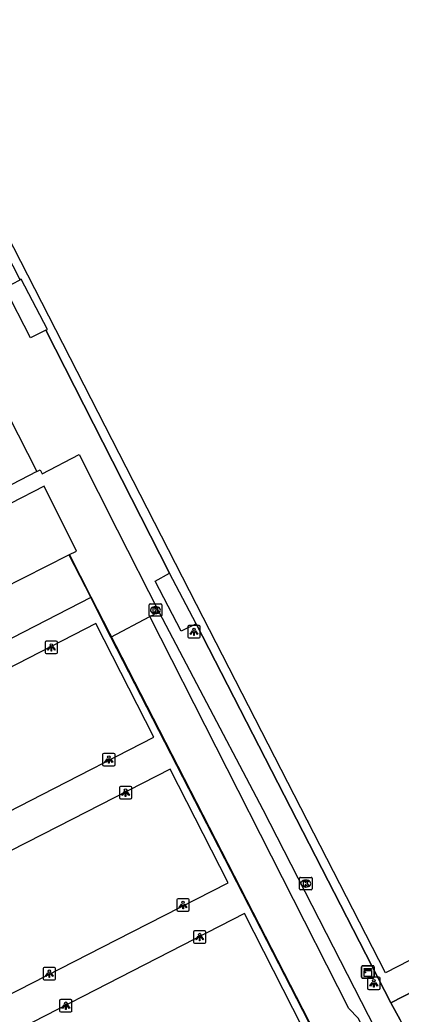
# Model space of a CAD drawing. Extents: x 158838 to 160074, y 386376 to 387776.
# Drawn here: x 159485.8 to 159516.5, y 387387.3 to 387467.3 of the extents above; entities that cross this region are included whole.
import ezdxf

# ---------------------------------------------------------------- set-up
doc = ezdxf.new("R2010")
doc.units = 0
for name, color, linetype in [('IMGEO_Groenvoorziening', 7, 'Continuous'), ('IMGEO_Hek', 7, 'Continuous'), ('IMGEO_Kast', 7, 'Continuous'), ('IMGEO_Kolk', 7, 'Continuous'), ('IMGEO_Lichtpunt', 7, 'Continuous'), ('IMGEO_Pand', 7, 'Continuous'), ('IMGEO_Rijbaan_lokaal_open', 7, 'Continuous'), ('IMGEO_Terreindeel_open', 7, 'Continuous'), ('IMGEO_Voetpad_open', 7, 'Continuous')]:
    doc.layers.add(name, color=color, linetype=linetype)

msp = doc.modelspace()

# ---------------------------------------------------------------- linework, layer by layer
at = {"layer": 'IMGEO_Groenvoorziening'}
for points in [[(159566.788, 387417.081), (159515.222, 387390.585), (159500, 387420.242), (159471.648, 387475.48), (159500, 387490.024), (159519.446, 387500), (159523.231, 387501.942), (159524.228, 387500), (159566.788, 387417.081)], [(159507.539, 387383.472), (159509.998, 387384.73), (159493.096, 387417.619)]]:
    msp.add_lwpolyline(points, dxfattribs=at)
at = {"layer": 'IMGEO_Hek'}
for points in [[(159485.768, 387446.37), (159469.949, 387477.206), (159500, 387492.606), (159514.429, 387500)], [(159487.861, 387442.309), (159497.818, 387422.753)], [(159491.505, 387420.823), (159489.742, 387424.254)], [(159510.051, 387384.736), (159491.505, 387420.823)], [(159499.968, 387418.668), (159515.648, 387388.171)], [(159515.648, 387388.171), (159568.503, 387415.317)], [(159515.648, 387388.171), (159516.392, 387386.816)]]:
    msp.add_lwpolyline(points, dxfattribs=at)
at = {"layer": 'IMGEO_Kast'}
for p, q in [((159513.292, 387390.233), (159513.292, 387391.074)), ((159513.292, 387391.074), (159513.292, 387390.233)), ((159513.367, 387391.158), (159514.208, 387391.158)), ((159514.208, 387391.158), (159513.367, 387391.158)), ((159514.292, 387391.083), (159514.292, 387390.242)), ((159514.292, 387390.242), (159514.292, 387391.083)), ((159514.217, 387390.158), (159513.376, 387390.158)), ((159513.376, 387390.158), (159514.217, 387390.158))]:
    msp.add_line(p, q, dxfattribs=at)
for points in [[(159513.487, 387390.948), (159514.087, 387390.948), (159514.087, 387390.863), (159513.487, 387390.863), (159513.487, 387390.948)], [(159513.487, 387390.773), (159514.087, 387390.773), (159514.087, 387390.284), (159513.487, 387390.284), (159513.487, 387390.773)]]:
    msp.add_lwpolyline(points, dxfattribs=at)
msp.add_circle((159513.571, 387390.622), 0.0377, dxfattribs=at)
for centre, start, end in [((159513.37, 387391.08), 92.4484, 184.28452), ((159513.37, 387391.08), 92.4484, 184.28452), ((159514.214, 387391.08), 2.4484, 94.28452), ((159514.214, 387391.08), 2.4484, 94.28452), ((159513.37, 387390.236), 182.4484, 274.28452), ((159513.37, 387390.236), 182.4484, 274.28452), ((159514.214, 387390.236), 272.4484, 4.28452), ((159514.214, 387390.236), 272.4484, 4.28452)]:
    msp.add_arc(centre, 0.0779, start, end, dxfattribs=at)
at = {"layer": 'IMGEO_Kolk'}
for p, q in [((159496.182, 387419.361), (159496.182, 387420.213)), ((159496.257, 387420.287), (159497.109, 387420.287)), ((159497.183, 387420.213), (159497.183, 387419.361)), ((159496.693, 387419.507), (159496.668, 387419.507)), ((159496.67, 387420.067), (159496.695, 387420.067)), ((159497.109, 387419.287), (159496.257, 387419.287)), ((159508.294, 387397.346), (159508.294, 387398.198)), ((159508.369, 387398.272), (159509.221, 387398.272)), ((159508.782, 387398.052), (159508.807, 387398.052)), ((159509.295, 387398.198), (159509.295, 387397.346)), ((159509.221, 387397.272), (159508.369, 387397.272)), ((159508.805, 387397.492), (159508.78, 387397.492))]:
    msp.add_line(p, q, dxfattribs=at)
for points in [[(159496.182, 387419.361), (159496.182, 387420.213)], [(159496.257, 387420.287), (159497.109, 387420.287)], [(159497.183, 387420.213), (159497.183, 387419.361)], [(159496.503, 387419.987), (159496.626, 387419.987), (159496.626, 387419.836), (159496.756, 387419.987), (159496.92, 387419.987), (159496.774, 387419.836), (159496.927, 387419.587), (159496.775, 387419.587), (159496.69, 387419.751), (159496.626, 387419.684), (159496.626, 387419.587), (159496.503, 387419.587), (159496.503, 387419.987)], [(159497.109, 387419.287), (159496.257, 387419.287)], [(159508.294, 387397.346), (159508.294, 387398.198)], [(159508.369, 387398.272), (159509.221, 387398.272)], [(159508.615, 387397.972), (159508.738, 387397.972), (159508.738, 387397.821), (159508.868, 387397.972), (159509.032, 387397.972), (159508.886, 387397.821), (159509.039, 387397.572), (159508.887, 387397.572), (159508.802, 387397.736), (159508.738, 387397.669), (159508.738, 387397.572), (159508.615, 387397.572), (159508.615, 387397.972)], [(159509.295, 387398.198), (159509.295, 387397.346)], [(159509.221, 387397.272), (159508.369, 387397.272)]]:
    msp.add_lwpolyline(points, dxfattribs=at)
for centre, start, end in [((159496.259, 387420.211), 91.55205, 178.44795), ((159496.259, 387420.211), 91.55205, 178.44795), ((159497.107, 387420.211), 1.55205, 88.44795), ((159497.107, 387420.211), 1.55205, 88.44795), ((159496.259, 387419.363), 181.55205, 268.44795), ((159496.259, 387419.363), 181.55205, 268.44795), ((159497.107, 387419.363), 271.55205, 358.44795), ((159497.107, 387419.363), 271.55205, 358.44795), ((159508.371, 387398.196), 91.55205, 178.44795), ((159508.371, 387398.196), 91.55205, 178.44795), ((159509.219, 387398.196), 1.55205, 88.44795), ((159509.219, 387398.196), 1.55205, 88.44795), ((159508.371, 387397.348), 181.55205, 268.44795), ((159508.371, 387397.348), 181.55205, 268.44795), ((159509.219, 387397.348), 271.55205, 358.44795), ((159509.219, 387397.348), 271.55205, 358.44795)]:
    msp.add_arc(centre, 0.0765, start, end, dxfattribs=at)
for centre, major_axis, ratio, start_param, end_param in [((159496.669, 387419.787), (-0.387, 0.002), 0.722429, 4.712389, 7.853982), ((159496.694, 387419.787), (-0.39, 0.002), 0.717154, 1.570796, 4.712389), ((159508.781, 387397.772), (-0.387, 0.002), 0.722429, 4.712389, 7.853982), ((159508.806, 387397.772), (-0.39, 0.002), 0.717154, 1.570796, 4.712389)]:
    msp.add_ellipse(centre, major_axis=major_axis, ratio=ratio, start_param=start_param, end_param=end_param, dxfattribs=at)
at = {"layer": 'IMGEO_Lichtpunt'}
for p, q in [((159500.191, 387418.541), (159499.383, 387418.541)), ((159500.191, 387418.541), (159499.383, 387418.541)), ((159499.289, 387418.446), (159499.289, 387417.639)), ((159499.289, 387418.446), (159499.289, 387417.639)), ((159500.285, 387417.639), (159500.285, 387418.446)), ((159500.285, 387417.639), (159500.285, 387418.446)), ((159487.791, 387417.184), (159487.791, 387416.377)), ((159487.791, 387417.184), (159487.791, 387416.377)), ((159488.693, 387417.279), (159487.885, 387417.279)), ((159488.693, 387417.279), (159487.885, 387417.279)), ((159488.787, 387416.377), (159488.787, 387417.184)), ((159488.787, 387416.377), (159488.787, 387417.184)), ((159499.383, 387417.545), (159500.191, 387417.545)), ((159499.383, 387417.545), (159500.191, 387417.545)), ((159487.885, 387416.283), (159488.693, 387416.283)), ((159487.885, 387416.283), (159488.693, 387416.283)), ((159492.427, 387408.157), (159492.427, 387407.35)), ((159492.427, 387408.157), (159492.427, 387407.35)), ((159493.329, 387408.252), (159492.521, 387408.252)), ((159493.329, 387408.252), (159492.521, 387408.252)), ((159493.423, 387407.35), (159493.423, 387408.157)), ((159493.423, 387407.35), (159493.423, 387408.157)), ((159492.521, 387407.256), (159493.329, 387407.256)), ((159492.521, 387407.256), (159493.329, 387407.256)), ((159493.773, 387405.496), (159493.773, 387404.689)), ((159493.773, 387405.496), (159493.773, 387404.689)), ((159494.675, 387405.591), (159493.867, 387405.591)), ((159494.675, 387405.591), (159493.867, 387405.591)), ((159494.769, 387404.689), (159494.769, 387405.496)), ((159494.769, 387404.689), (159494.769, 387405.496)), ((159493.867, 387404.595), (159494.675, 387404.595)), ((159493.867, 387404.595), (159494.675, 387404.595)), ((159498.405, 387396.458), (159498.405, 387395.651)), ((159498.405, 387396.458), (159498.405, 387395.651)), ((159499.307, 387396.553), (159498.499, 387396.553)), ((159499.307, 387396.553), (159498.499, 387396.553)), ((159499.401, 387395.651), (159499.401, 387396.458)), ((159499.401, 387395.651), (159499.401, 387396.458)), ((159498.499, 387395.557), (159499.307, 387395.557)), ((159498.499, 387395.557), (159499.307, 387395.557)), ((159499.745, 387393.871), (159499.745, 387393.064)), ((159499.745, 387393.871), (159499.745, 387393.064)), ((159500.647, 387393.966), (159499.839, 387393.966)), ((159500.647, 387393.966), (159499.839, 387393.966)), ((159500.741, 387393.064), (159500.741, 387393.871)), ((159500.741, 387393.064), (159500.741, 387393.871)), ((159499.839, 387392.97), (159500.647, 387392.97)), ((159499.839, 387392.97), (159500.647, 387392.97)), ((159487.633, 387390.923), (159487.633, 387390.116)), ((159487.633, 387390.923), (159487.633, 387390.116)), ((159488.535, 387391.018), (159487.727, 387391.018)), ((159488.535, 387391.018), (159487.727, 387391.018)), ((159488.629, 387390.116), (159488.629, 387390.923)), ((159488.629, 387390.116), (159488.629, 387390.923)), ((159487.727, 387390.022), (159488.535, 387390.022)), ((159487.727, 387390.022), (159488.535, 387390.022)), ((159513.779, 387390.152), (159513.779, 387389.345)), ((159513.779, 387390.152), (159513.779, 387389.345)), ((159514.681, 387390.247), (159513.873, 387390.247)), ((159514.681, 387390.247), (159513.873, 387390.247)), ((159514.775, 387389.345), (159514.775, 387390.152)), ((159514.775, 387389.345), (159514.775, 387390.152)), ((159513.873, 387389.251), (159514.681, 387389.251)), ((159513.873, 387389.251), (159514.681, 387389.251)), ((159488.96, 387388.343), (159488.96, 387387.536)), ((159488.96, 387388.343), (159488.96, 387387.536)), ((159489.862, 387388.438), (159489.054, 387388.438)), ((159489.862, 387388.438), (159489.054, 387388.438)), ((159489.956, 387387.536), (159489.956, 387388.343)), ((159489.956, 387387.536), (159489.956, 387388.343)), ((159489.054, 387387.442), (159489.862, 387387.442)), ((159489.054, 387387.442), (159489.862, 387387.442))]:
    msp.add_line(p, q, dxfattribs=at)
for points in [[(159499.663, 387418.11), (159499.702, 387418.082), (159499.514, 387417.82), (159499.476, 387417.847), (159499.663, 387418.11)], [(159499.765, 387418.062), (159499.812, 387418.062), (159499.812, 387417.74), (159499.765, 387417.74), (159499.765, 387418.062)], [(159499.875, 387418.082), (159499.913, 387418.109), (159500.1, 387417.847), (159500.061, 387417.819), (159499.875, 387418.082)], [(159488.165, 387416.848), (159488.204, 387416.82), (159488.016, 387416.558), (159487.978, 387416.585), (159488.165, 387416.848)], [(159488.267, 387416.8), (159488.314, 387416.8), (159488.314, 387416.478), (159488.267, 387416.478), (159488.267, 387416.8)], [(159488.377, 387416.82), (159488.415, 387416.847), (159488.602, 387416.585), (159488.563, 387416.557), (159488.377, 387416.82)], [(159492.801, 387407.821), (159492.84, 387407.793), (159492.652, 387407.531), (159492.614, 387407.558), (159492.801, 387407.821)], [(159492.903, 387407.773), (159492.95, 387407.773), (159492.95, 387407.451), (159492.903, 387407.451), (159492.903, 387407.773)], [(159493.013, 387407.793), (159493.051, 387407.82), (159493.238, 387407.558), (159493.199, 387407.53), (159493.013, 387407.793)], [(159494.147, 387405.16), (159494.186, 387405.132), (159493.998, 387404.87), (159493.96, 387404.897), (159494.147, 387405.16)], [(159494.249, 387405.112), (159494.296, 387405.112), (159494.296, 387404.79), (159494.249, 387404.79), (159494.249, 387405.112)], [(159494.359, 387405.132), (159494.397, 387405.159), (159494.584, 387404.897), (159494.545, 387404.869), (159494.359, 387405.132)], [(159498.779, 387396.122), (159498.818, 387396.094), (159498.63, 387395.832), (159498.592, 387395.859), (159498.779, 387396.122)], [(159498.991, 387396.094), (159499.029, 387396.121), (159499.216, 387395.859), (159499.177, 387395.831), (159498.991, 387396.094)], [(159498.881, 387396.074), (159498.928, 387396.074), (159498.928, 387395.752), (159498.881, 387395.752), (159498.881, 387396.074)], [(159500.119, 387393.535), (159500.158, 387393.507), (159499.97, 387393.245), (159499.932, 387393.272), (159500.119, 387393.535)], [(159500.221, 387393.487), (159500.268, 387393.487), (159500.268, 387393.165), (159500.221, 387393.165), (159500.221, 387393.487)], [(159500.331, 387393.507), (159500.369, 387393.534), (159500.556, 387393.272), (159500.517, 387393.244), (159500.331, 387393.507)], [(159488.007, 387390.587), (159488.046, 387390.559), (159487.858, 387390.297), (159487.82, 387390.324), (159488.007, 387390.587)], [(159488.109, 387390.539), (159488.156, 387390.539), (159488.156, 387390.217), (159488.109, 387390.217), (159488.109, 387390.539)], [(159488.219, 387390.559), (159488.257, 387390.586), (159488.444, 387390.324), (159488.405, 387390.296), (159488.219, 387390.559)], [(159514.153, 387389.816), (159514.192, 387389.788), (159514.004, 387389.526), (159513.966, 387389.553), (159514.153, 387389.816)], [(159514.255, 387389.768), (159514.302, 387389.768), (159514.302, 387389.446), (159514.255, 387389.446), (159514.255, 387389.768)], [(159514.365, 387389.788), (159514.403, 387389.815), (159514.59, 387389.553), (159514.551, 387389.525), (159514.365, 387389.788)], [(159489.334, 387388.007), (159489.373, 387387.979), (159489.185, 387387.717), (159489.147, 387387.744), (159489.334, 387388.007)], [(159489.436, 387387.959), (159489.483, 387387.959), (159489.483, 387387.637), (159489.436, 387387.637), (159489.436, 387387.959)], [(159489.546, 387387.979), (159489.584, 387388.006), (159489.771, 387387.744), (159489.732, 387387.716), (159489.546, 387387.979)]]:
    msp.add_lwpolyline(points, dxfattribs=at)
for centre in [(159499.788, 387418.244), (159488.29, 387416.982), (159492.926, 387407.955), (159494.272, 387405.294), (159498.904, 387396.256), (159500.244, 387393.669), (159488.132, 387390.721), (159514.278, 387389.95), (159489.459, 387388.141)]:
    msp.add_circle(centre, 0.0994, dxfattribs=at)
for centre, start, end in [((159499.383, 387418.446), 90, 180), ((159499.383, 387418.446), 90, 180), ((159500.191, 387418.446), 0, 90), ((159500.191, 387418.446), 0, 90), ((159487.885, 387417.184), 90, 180), ((159487.885, 387417.184), 90, 180), ((159488.693, 387417.184), 0, 90), ((159488.693, 387417.184), 0, 90), ((159499.383, 387417.639), 180, 270), ((159499.383, 387417.639), 180, 270), ((159500.191, 387417.639), 270, 0), ((159500.191, 387417.639), 270, 360), ((159487.885, 387416.377), 180, 270), ((159487.885, 387416.377), 180, 270), ((159488.693, 387416.377), 270, 0), ((159488.693, 387416.377), 270, 360), ((159492.521, 387408.157), 90, 180), ((159492.521, 387408.157), 90, 180), ((159493.329, 387408.157), 0, 90), ((159493.329, 387408.157), 0, 90), ((159492.521, 387407.35), 180, 270), ((159492.521, 387407.35), 180, 270), ((159493.329, 387407.35), 270, 0), ((159493.329, 387407.35), 270, 360), ((159493.867, 387405.496), 90, 180), ((159493.867, 387405.496), 90, 180), ((159494.675, 387405.496), 0, 90), ((159494.675, 387405.496), 0, 90), ((159493.867, 387404.689), 180, 270), ((159493.867, 387404.689), 180, 270), ((159494.675, 387404.689), 270, 0), ((159494.675, 387404.689), 270, 360), ((159498.499, 387396.458), 90, 180), ((159498.499, 387396.458), 90, 180), ((159499.307, 387396.458), 0, 90), ((159499.307, 387396.458), 0, 90), ((159498.499, 387395.651), 180, 270), ((159498.499, 387395.651), 180, 270), ((159499.307, 387395.651), 270, 0), ((159499.307, 387395.651), 270, 360), ((159499.839, 387393.871), 90, 180), ((159499.839, 387393.871), 90, 180), ((159500.647, 387393.871), 0, 90), ((159500.647, 387393.871), 0, 90), ((159499.839, 387393.064), 180, 270), ((159499.839, 387393.064), 180, 270), ((159500.647, 387393.064), 270, 0), ((159500.647, 387393.064), 270, 360), ((159487.727, 387390.923), 90, 180), ((159487.727, 387390.923), 90, 180), ((159488.535, 387390.923), 0, 90), ((159488.535, 387390.923), 0, 90), ((159487.727, 387390.116), 180, 270), ((159487.727, 387390.116), 180, 270), ((159488.535, 387390.116), 270, 0), ((159488.535, 387390.116), 270, 360), ((159513.873, 387390.152), 90, 180), ((159513.873, 387390.152), 90, 180), ((159514.681, 387390.152), 0, 90), ((159514.681, 387390.152), 0, 90), ((159513.873, 387389.345), 180, 270), ((159513.873, 387389.345), 180, 270), ((159514.681, 387389.345), 270, 0), ((159514.681, 387389.345), 270, 360), ((159489.054, 387388.343), 90, 180), ((159489.054, 387388.343), 90, 180), ((159489.862, 387388.343), 0, 90), ((159489.862, 387388.343), 0, 90), ((159489.054, 387387.536), 180, 270), ((159489.054, 387387.536), 180, 270), ((159489.862, 387387.536), 270, 0), ((159489.862, 387387.536), 270, 360)]:
    msp.add_arc(centre, 0.0946, start, end, dxfattribs=at)
at = {"layer": 'IMGEO_Pand'}
for points in [[(159489.697, 387424.232), (159490.308, 387424.543), (159487.714, 387429.751), (159484.998, 387428.357)], [(159484.307, 387421.485), (159489.697, 387424.232)]]:
    msp.add_lwpolyline(points, dxfattribs=at)
at = {"layer": 'IMGEO_Rijbaan_lokaal_open'}
for points in [[(159489.697, 387424.232), (159491.461, 387420.8)], [(159491.461, 387420.8), (159472.518, 387411.066), (159473.479, 387409.185)]]:
    msp.add_lwpolyline(points, dxfattribs=at)
at = {"layer": 'IMGEO_Terreindeel_open'}
for points in [[(159491.879, 387418.703), (159482.83, 387414.065), (159473.843, 387409.458), (159478.512, 387400.311), (159487.542, 387404.936), (159496.545, 387409.548), (159491.879, 387418.703)], [(159497.867, 387406.989), (159488.832, 387402.374), (159479.827, 387397.774), (159484.512, 387388.627), (159493.541, 387393.237), (159502.548, 387397.836), (159497.867, 387406.989)], [(159503.853, 387395.352), (159494.811, 387390.721), (159485.815, 387386.113), (159490.489, 387376.977), (159499.506, 387381.589), (159508.522, 387386.2), (159503.853, 387395.352)]]:
    msp.add_lwpolyline(points, dxfattribs=at)
at = {"layer": 'IMGEO_Voetpad_open'}
for points in [[(159485.768, 387446.37), (159469.949, 387477.206), (159500, 387492.606), (159514.429, 387500), (159522.874, 387504.328)], [(159464.662, 387460.61), (159466.166, 387457.691), (159472.003, 387460.575), (159487.11, 387430.935)], [(159487.861, 387442.309), (159486.619, 387441.71), (159484.556, 387445.715), (159485.768, 387446.37)], [(159487.861, 387442.309), (159487.969, 387442.361), (159485.873, 387446.427), (159485.768, 387446.37)], [(159497.818, 387422.753), (159487.861, 387442.309)], [(159487.11, 387430.935), (159487.38, 387431.075), (159487.547, 387430.767), (159490.524, 387432.306), (159493.586, 387426.243), (159496.948, 387419.649)], [(159487.11, 387430.935), (159484.449, 387429.56)], [(159499.968, 387418.668), (159498.741, 387418.086), (159496.644, 387422.116), (159497.818, 387422.753)], [(159499.968, 387418.668), (159497.818, 387422.753)], [(159493.096, 387417.619), (159491.461, 387420.8)], [(159496.241, 387419.277), (159496.948, 387419.649)], [(159496.948, 387419.649), (159500, 387413.872), (159505.339, 387403.731), (159559.631, 387297.813)], [(159493.096, 387417.619), (159496.241, 387419.277)], [(159558.907, 387297.443), (159513.019, 387386.95), (159512.259, 387387.716), (159496.241, 387419.277)], [(159515.648, 387388.171), (159499.968, 387418.668)], [(159568.503, 387415.317), (159515.648, 387388.171)], [(159532.802, 387354.782), (159528.862, 387362.345), (159527.546, 387361.662), (159525.554, 387365.551), (159526.858, 387366.247), (159525.205, 387369.479), (159516.392, 387386.816), (159515.648, 387388.171)]]:
    msp.add_lwpolyline(points, dxfattribs=at)

doc.saveas('drawing.dxf')
